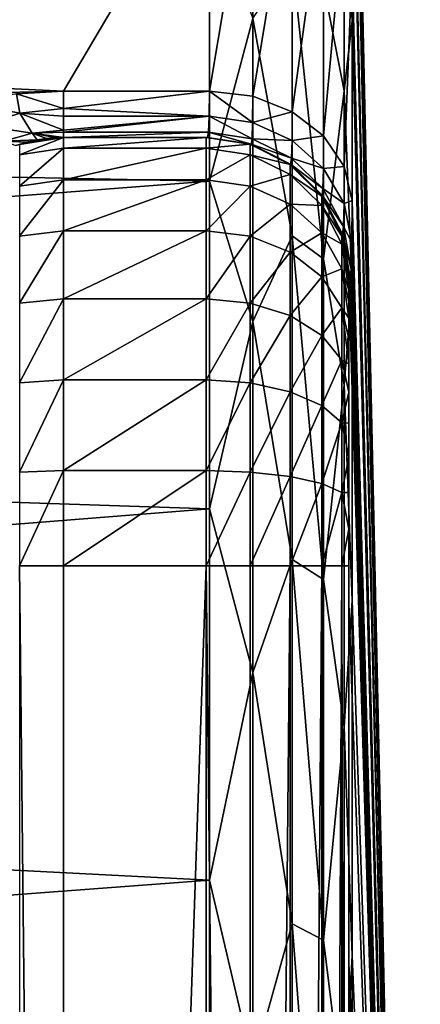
# Model space of a CAD drawing. Header units: millimetres. Extents: x -223 to 138, y -45 to 391.
# Tile 362 of 364: x 135.29 to 138.1, y 11.43 to 18.32. Entities that reach past the tile are written whole.
import ezdxf

# ---------------------------------------------------------------- set-up
doc = ezdxf.new("R2010")
doc.units = ezdxf.units.MM
doc.header["$LTSCALE"] = 65.185185
for name, color, linetype in [('453', 7, 'CONTINUOUS'), ('454', 7, 'CONTINUOUS'), ('461', 7, 'CONTINUOUS'), ('462', 7, 'CONTINUOUS'), ('465', 7, 'CONTINUOUS'), ('466', 7, 'CONTINUOUS'), ('469', 7, 'CONTINUOUS'), ('510', 7, 'CONTINUOUS'), ('512', 7, 'CONTINUOUS'), ('513', 7, 'CONTINUOUS'), ('514', 7, 'CONTINUOUS'), ('518', 7, 'CONTINUOUS'), ('520', 7, 'CONTINUOUS'), ('522', 7, 'CONTINUOUS'), ('523', 7, 'CONTINUOUS'), ('524', 7, 'CONTINUOUS'), ('526', 7, 'CONTINUOUS'), ('527', 7, 'CONTINUOUS'), ('528', 7, 'CONTINUOUS')]:
    doc.layers.add(name, color=color, linetype=linetype)

msp = doc.modelspace()

# ---------------------------------------------------------------- linework, layer by layer
at = {"layer": '453', "color": 7, "linetype": 'CONTINUOUS', "true_color": 0xaaaaaa}
for points in [[(108.1, 19.1385, 12.2996), (135.6, 17.8247, 14.1365), (136.6217, 19.5548, 11.6264), (108.1, 19.1385, 12.2996)], [(135.6, 17.8247, 14.1365), (136.6217, 17.8247, 14.1365), (136.6217, 19.5548, 11.6264), (135.6, 17.8247, 14.1365)], [(108.1, 17.1934, 14.898), (135.6, 17.8247, 14.1365), (108.1, 19.1385, 12.2996), (108.1, 17.1934, 14.898)], [(135.2714, 17.8044, 14.1622), (135.6, 17.8247, 14.1365), (108.1, 17.1934, 14.898), (135.2714, 17.8044, 14.1622)]]:
    msp.add_3dface(points, dxfattribs=at)
at = {"layer": '454', "color": 7, "linetype": 'CONTINUOUS', "true_color": 0xaaaaaa}
for points in [[(137.6215, 21.772, 0), (137.6215, 21.5765, 2.9109), (138.1, 0, 0), (137.6215, 21.772, 0)], [(137.6215, 21.5765, 2.9109), (137.6215, 20.9936, 5.7696), (138.1, 0, 0), (137.6215, 21.5765, 2.9109)], [(137.6215, 20.9936, 5.7696), (137.6215, 20.0337, 8.5246), (138.1, 0, 0), (137.6215, 20.9936, 5.7696)], [(137.6215, 20.0337, 8.5246), (137.6215, 18.7141, 11.1266), (138.1, 0, 0), (137.6215, 20.0337, 8.5246)], [(137.6215, 18.7141, 11.1266), (137.6215, 17.0585, 13.5288), (138.1, 0, 0), (137.6215, 18.7141, 11.1266)], [(137.6215, 17.0585, 13.5288), (137.62, 16.7627, 14.0016), (138.1, 0, 0), (137.6215, 17.0585, 13.5288)], [(137.62, 16.7627, 14.0016), (137.6155, 16.5787, 14.529), (138.1, 0, 0), (137.62, 16.7627, 14.0016)], [(137.6154, 16.5773, 14.5353), (137.6084, 16.5162, 15.0834), (138.1, 0, 0), (137.6154, 16.5773, 14.5353)], [(137.6155, 16.5787, 14.529), (137.6154, 16.5773, 14.5353), (138.1, 0, 0), (137.6155, 16.5787, 14.529)], [(137.6042, 16.5161, 15.3696), (137.5999, 16.5159, 15.6541), (138.1, 0, 0), (137.6042, 16.5161, 15.3696)], [(138.1, 0, 0), (137.5999, 16.5159, 15.6541), (137.6, 16.5082, 15.656), (138.1, 0, 0)], [(137.6, 16.5, 15.6625), (138.1, 0, 0), (137.6, 16.5082, 15.656), (137.6, 16.5, 15.6625)], [(137.6, 14.2375, 17.7442), (138.1, 0, 0), (137.6, 16.5, 15.6625), (137.6, 14.2375, 17.7442)], [(137.6084, 16.5162, 15.0834), (137.6042, 16.5161, 15.3696), (138.1, 0, 0), (137.6084, 16.5162, 15.0834)], [(137.6, 11.715, 19.5018), (138.1, 0, 0), (137.6, 14.2375, 17.7442), (137.6, 11.715, 19.5018)], [(137.6, 8.9787, 20.9032), (138.1, 0, 0), (137.6, 11.715, 19.5018), (137.6, 8.9787, 20.9032)]]:
    msp.add_3dface(points, dxfattribs=at)
at = {"layer": '461', "color": 7, "linetype": 'CONTINUOUS', "true_color": 0xaaaaaa}
for points in [[(114.8023, 17.6345, -14.3732), (113.6455, 19.3942, -11.8923), (136.6217, 19.1385, -12.2996), (114.8023, 17.6345, -14.3732)], [(136.6217, 17.1933, -14.8981), (114.8023, 17.6345, -14.3732), (136.6217, 19.1385, -12.2996), (136.6217, 17.1933, -14.8981)], [(115.8247, 15.5931, -16.5656), (114.8023, 17.6345, -14.3732), (136.6217, 17.1933, -14.8981), (115.8247, 15.5931, -16.5656)], [(136.6217, 14.8981, -17.1933), (115.8247, 15.5931, -16.5656), (136.6217, 17.1933, -14.8981), (136.6217, 14.8981, -17.1933)], [(116.7003, 13.3193, -18.4434), (115.8247, 15.5931, -16.5656), (136.6217, 14.8981, -17.1933), (116.7003, 13.3193, -18.4434)], [(136.6217, 12.2996, -19.1385), (116.7003, 13.3193, -18.4434), (136.6217, 14.8981, -17.1933), (136.6217, 12.2996, -19.1385)], [(117.4215, 10.8608, -19.9901), (116.7003, 13.3193, -18.4434), (136.6217, 12.2996, -19.1385), (117.4215, 10.8608, -19.9901)], [(136.6217, 9.4507, -20.6941), (117.4215, 10.8608, -19.9901), (136.6217, 12.2996, -19.1385), (136.6217, 9.4507, -20.6941)]]:
    msp.add_3dface(points, dxfattribs=at)
at = {"layer": '462', "color": 7, "linetype": 'CONTINUOUS', "true_color": 0xaaaaaa}
for points in [[(137.6215, 21.772, 0), (138.1, 0, 0), (137.6215, 21.5504, -3.0985), (137.6215, 21.772, 0)], [(137.6215, 21.5504, -3.0985), (138.1, 0, 0), (137.6215, 20.8901, -6.1339), (137.6215, 21.5504, -3.0985)], [(137.6215, 20.8901, -6.1339), (138.1, 0, 0), (137.6215, 19.8045, -9.0444), (137.6215, 20.8901, -6.1339)], [(137.6215, 19.8045, -9.0444), (138.1, 0, 0), (137.6215, 18.3157, -11.7708), (137.6215, 19.8045, -9.0444)], [(137.6215, 18.3157, -11.7708), (138.1, 0, 0), (137.6215, 16.4542, -14.2576), (137.6215, 18.3157, -11.7708)], [(137.6215, 16.4542, -14.2576), (138.1, 0, 0), (137.6215, 14.2576, -16.4542), (137.6215, 16.4542, -14.2576)], [(137.6215, 14.2576, -16.4542), (138.1, 0, 0), (137.6215, 11.7708, -18.3157), (137.6215, 14.2576, -16.4542)], [(137.6215, 11.7708, -18.3157), (138.1, 0, 0), (137.6215, 9.0444, -19.8045), (137.6215, 11.7708, -18.3157)]]:
    msp.add_3dface(points, dxfattribs=at)
at = {"layer": '465', "color": 7, "linetype": 'CONTINUOUS', "true_color": 0xaaaaaa}
for points in [[(135.6, 14.5, 80), (135.6, -14.5, 80), (136.6, 14.5, 80), (135.6, 14.5, 80)], [(136.6, 14.5, 80), (135.6, -14.5, 80), (136.6, -14.5, 80), (136.6, 14.5, 80)]]:
    msp.add_3dface(points, dxfattribs=at)
at = {"layer": '466', "color": 7, "linetype": 'CONTINUOUS', "true_color": 0xaaaaaa}
for points in [[(135.6, 17.5, 77), (136.6, 17.5, 77), (136.6, 17.5, 15.6465), (135.6, 17.5, 77)], [(135.6, 17.5, 77), (136.6, 17.5, 15.6465), (135.6, 17.5, 15.0686), (135.6, 17.5, 77)], [(136.6087, 17.5, 15.0686), (135.6, 17.5, 15.0686), (136.6044, 17.5, 15.3571), (136.6087, 17.5, 15.0686)], [(136.6044, 17.5, 15.3571), (135.6, 17.5, 15.0686), (136.6, 17.5, 15.6465), (136.6044, 17.5, 15.3571)]]:
    msp.add_3dface(points, dxfattribs=at)
at = {"layer": '469', "color": 7, "linetype": 'CONTINUOUS', "true_color": 0xaaaaaa}
for points in [[(137.6, -16.5, 15.6625), (137.6, -14.2375, 17.7442), (137.6, 16.5, 77), (137.6, -16.5, 15.6625)], [(137.6, -16.5, 15.6625), (137.6, 16.5, 77), (137.6, -16.5, 77), (137.6, -16.5, 15.6625)], [(137.6, -14.2375, 17.7442), (137.6, -11.715, 19.5018), (137.6, 16.5, 77), (137.6, -14.2375, 17.7442)], [(137.6, -11.715, 19.5018), (137.6, -8.9787, 20.9032), (137.6, 16.5, 77), (137.6, -11.715, 19.5018)], [(137.6, -8.9787, 20.9032), (137.6, -6.0784, 21.9229), (137.6, 16.5, 77), (137.6, -8.9787, 20.9032)], [(137.6, -6.0784, 21.9229), (137.6, -3.0672, 22.5423), (137.6, 16.5, 77), (137.6, -6.0784, 21.9229)], [(137.6, -3.0672, 22.5423), (137.6, 0, 22.75), (137.6, 16.5, 77), (137.6, -3.0672, 22.5423)], [(137.6, 0, 22.75), (137.6, 3.0672, 22.5423), (137.6, 16.5, 77), (137.6, 0, 22.75)], [(137.6, 3.0672, 22.5423), (137.6, 6.0784, 21.9229), (137.6, 16.5, 77), (137.6, 3.0672, 22.5423)], [(137.6, 6.0784, 21.9229), (137.6, 8.9787, 20.9032), (137.6, 16.5, 77), (137.6, 6.0784, 21.9229)], [(137.6, 8.9787, 20.9032), (137.6, 11.715, 19.5018), (137.6, 16.5, 77), (137.6, 8.9787, 20.9032)], [(137.6, 11.715, 19.5018), (137.6, 14.2375, 17.7442), (137.6, 16.5, 77), (137.6, 11.715, 19.5018)], [(137.6, 14.2375, 17.7442), (137.6, 16.5, 15.6625), (137.6, 16.5, 77), (137.6, 14.2375, 17.7442)], [(137.6, -16.5, 77), (137.6, 16.5, 77), (137.6, 16.4834, 77.2573), (137.6, -16.5, 77)], [(137.6, -16.4834, 77.2573), (137.6, -16.5, 77), (137.6, 16.4834, 77.2573), (137.6, -16.4834, 77.2573)], [(137.6, 16.433, 77.5133), (137.6, -16.4834, 77.2573), (137.6, 16.4834, 77.2573), (137.6, 16.433, 77.5133)], [(137.6, -16.433, 77.5133), (137.6, -16.4834, 77.2573), (137.6, 16.433, 77.5133), (137.6, -16.433, 77.5133)], [(137.6, 16.3491, 77.7622), (137.6, -16.433, 77.5133), (137.6, 16.433, 77.5133), (137.6, 16.3491, 77.7622)], [(137.6, -16.3491, 77.7622), (137.6, -16.433, 77.5133), (137.6, 16.3491, 77.7622), (137.6, -16.3491, 77.7622)], [(137.6, 16.233, 77.9984), (137.6, -16.3491, 77.7622), (137.6, 16.3491, 77.7622), (137.6, 16.233, 77.9984)], [(137.6, -16.233, 77.9984), (137.6, -16.3491, 77.7622), (137.6, 16.233, 77.9984), (137.6, -16.233, 77.9984)], [(137.6, 16.0872, 78.2169), (137.6, -16.233, 77.9984), (137.6, 16.233, 77.9984), (137.6, 16.0872, 78.2169)], [(137.6, -16.0872, 78.2169), (137.6, -16.233, 77.9984), (137.6, 16.0872, 78.2169), (137.6, -16.0872, 78.2169)], [(137.6, 15.9142, 78.4142), (137.6, -16.0872, 78.2169), (137.6, 16.0872, 78.2169), (137.6, 15.9142, 78.4142)], [(137.6, -15.9142, 78.4142), (137.6, -16.0872, 78.2169), (137.6, 15.9142, 78.4142), (137.6, -15.9142, 78.4142)], [(137.6, 15.7169, 78.5872), (137.6, -15.9142, 78.4142), (137.6, 15.9142, 78.4142), (137.6, 15.7169, 78.5872)], [(137.6, -15.7169, 78.5872), (137.6, -15.9142, 78.4142), (137.6, 15.7169, 78.5872), (137.6, -15.7169, 78.5872)], [(137.6, 15.4984, 78.733), (137.6, -15.7169, 78.5872), (137.6, 15.7169, 78.5872), (137.6, 15.4984, 78.733)], [(137.6, -15.4984, 78.733), (137.6, -15.7169, 78.5872), (137.6, 15.4984, 78.733), (137.6, -15.4984, 78.733)], [(137.6, 15.2622, 78.8491), (137.6, -15.4984, 78.733), (137.6, 15.4984, 78.733), (137.6, 15.2622, 78.8491)], [(137.6, -15.2622, 78.8491), (137.6, -15.4984, 78.733), (137.6, 15.2622, 78.8491), (137.6, -15.2622, 78.8491)], [(137.6, 15.0133, 78.933), (137.6, -15.2622, 78.8491), (137.6, 15.2622, 78.8491), (137.6, 15.0133, 78.933)], [(137.6, -15.0133, 78.933), (137.6, -15.2622, 78.8491), (137.6, 15.0133, 78.933), (137.6, -15.0133, 78.933)], [(137.6, 14.7573, 78.9834), (137.6, -15.0133, 78.933), (137.6, 15.0133, 78.933), (137.6, 14.7573, 78.9834)], [(137.6, -14.7573, 78.9834), (137.6, -15.0133, 78.933), (137.6, 14.7573, 78.9834), (137.6, -14.7573, 78.9834)], [(137.6, 14.5, 79), (137.6, -14.7573, 78.9834), (137.6, 14.7573, 78.9834), (137.6, 14.5, 79)], [(137.6, -14.5, 79), (137.6, -14.7573, 78.9834), (137.6, 14.5, 79), (137.6, -14.5, 79)]]:
    msp.add_3dface(points, dxfattribs=at)
at = {"layer": '510', "color": 7, "linetype": 'CONTINUOUS', "true_color": 0xaaaaaa}
for points in [[(136.6, 17.5, 77), (135.6, 17.5, 77), (135.6, 17.4248, 77.6676), (136.6, 17.5, 77)], [(136.6, 17.4248, 77.6676), (136.6, 17.5, 77), (135.6, 17.4248, 77.6676), (136.6, 17.4248, 77.6676)], [(136.6, 17.2029, 78.3017), (136.6, 17.4248, 77.6676), (135.6, 17.2029, 78.3017), (136.6, 17.2029, 78.3017)], [(135.6, 17.2029, 78.3017), (136.6, 17.4248, 77.6676), (135.6, 17.4248, 77.6676), (135.6, 17.2029, 78.3017)], [(136.6, 16.8455, 78.8705), (136.6, 17.2029, 78.3017), (135.6, 16.8455, 78.8705), (136.6, 16.8455, 78.8705)], [(135.6, 16.8455, 78.8705), (136.6, 17.2029, 78.3017), (135.6, 17.2029, 78.3017), (135.6, 16.8455, 78.8705)], [(136.6, 16.3705, 79.3455), (136.6, 16.8455, 78.8705), (135.6, 16.3705, 79.3455), (136.6, 16.3705, 79.3455)], [(135.6, 16.3705, 79.3455), (136.6, 16.8455, 78.8705), (135.6, 16.8455, 78.8705), (135.6, 16.3705, 79.3455)], [(136.6, 15.8017, 79.7029), (136.6, 16.3705, 79.3455), (135.6, 15.8017, 79.7029), (136.6, 15.8017, 79.7029)], [(135.6, 15.8017, 79.7029), (136.6, 16.3705, 79.3455), (135.6, 16.3705, 79.3455), (135.6, 15.8017, 79.7029)], [(136.6, 15.1676, 79.9248), (136.6, 15.8017, 79.7029), (135.6, 15.1676, 79.9248), (136.6, 15.1676, 79.9248)], [(135.6, 15.1676, 79.9248), (136.6, 15.8017, 79.7029), (135.6, 15.8017, 79.7029), (135.6, 15.1676, 79.9248)], [(135.6, 14.5, 80), (136.6, 14.5, 80), (136.6, 15.1676, 79.9248), (135.6, 14.5, 80)], [(135.6, 14.5, 80), (136.6, 15.1676, 79.9248), (135.6, 15.1676, 79.9248), (135.6, 14.5, 80)]]:
    msp.add_3dface(points, dxfattribs=at)
at = {"layer": '512', "color": 7, "linetype": 'CONTINUOUS', "true_color": 0xaaaaaa}
for points in [[(135.3435, 17.4665, 15.1736), (135.2669, 17.4429, 15.2469), (135.291, 17.4511, 77), (135.3435, 17.4665, 15.1736)], [(135.6, 17.5, 77), (135.3435, 17.4665, 15.1736), (135.291, 17.4511, 77), (135.6, 17.5, 77)], [(135.3435, 17.4665, 15.1736), (135.6, 17.5, 77), (135.4147, 17.4827, 15.123), (135.3435, 17.4665, 15.1736)], [(135.4147, 17.4827, 15.123), (135.6, 17.5, 77), (135.4799, 17.4928, 15.0915), (135.4147, 17.4827, 15.123)], [(135.4799, 17.4928, 15.0915), (135.6, 17.5, 77), (135.5406, 17.4982, 15.0742), (135.4799, 17.4928, 15.0915)], [(135.6, 17.5, 77), (135.6, 17.5, 15.0686), (135.5406, 17.4982, 15.0742), (135.6, 17.5, 77)]]:
    msp.add_3dface(points, dxfattribs=at)
at = {"layer": '513', "color": 7, "linetype": 'CONTINUOUS', "true_color": 0xaaaaaa}
for points in [[(135.6, 17.4248, 77.6676), (135.6, 17.5, 77), (135.291, 17.3771, 77.6567), (135.6, 17.4248, 77.6676)], [(135.6, 17.5, 77), (135.291, 17.4511, 77), (135.291, 17.3771, 77.6567), (135.6, 17.5, 77)], [(135.6, 17.2029, 78.3017), (135.6, 17.4248, 77.6676), (135.291, 17.1588, 78.2804), (135.6, 17.2029, 78.3017)], [(135.6, 17.4248, 77.6676), (135.291, 17.3771, 77.6567), (135.291, 17.1588, 78.2804), (135.6, 17.4248, 77.6676)], [(135.6, 16.8455, 78.8705), (135.6, 17.2029, 78.3017), (135.291, 16.8072, 78.84), (135.6, 16.8455, 78.8705)], [(135.6, 17.2029, 78.3017), (135.291, 17.1588, 78.2804), (135.291, 16.8072, 78.84), (135.6, 17.2029, 78.3017)], [(135.6, 16.3705, 79.3455), (135.6, 16.8455, 78.8705), (135.291, 16.34, 79.3072), (135.6, 16.3705, 79.3455)], [(135.6, 16.8455, 78.8705), (135.291, 16.8072, 78.84), (135.291, 16.34, 79.3072), (135.6, 16.8455, 78.8705)], [(135.6, 15.8017, 79.7029), (135.6, 16.3705, 79.3455), (135.291, 15.7804, 79.6588), (135.6, 15.8017, 79.7029)], [(135.6, 16.3705, 79.3455), (135.291, 16.34, 79.3072), (135.291, 15.7804, 79.6588), (135.6, 16.3705, 79.3455)], [(135.6, 15.1676, 79.9248), (135.6, 15.8017, 79.7029), (135.291, 15.1567, 79.8771), (135.6, 15.1676, 79.9248)], [(135.6, 15.8017, 79.7029), (135.291, 15.7804, 79.6588), (135.291, 15.1567, 79.8771), (135.6, 15.8017, 79.7029)], [(135.6, 14.5, 80), (135.6, 15.1676, 79.9248), (135.291, 14.5, 79.9511), (135.6, 14.5, 80)], [(135.6, 15.1676, 79.9248), (135.291, 15.1567, 79.8771), (135.291, 14.5, 79.9511), (135.6, 15.1676, 79.9248)]]:
    msp.add_3dface(points, dxfattribs=at)
at = {"layer": '514', "color": 7, "linetype": 'CONTINUOUS', "true_color": 0xaaaaaa}
for points in [[(135.6, -14.5, 80), (135.6, 14.5, 80), (135.291, 14.5, 79.9511), (135.6, -14.5, 80)], [(135.6, -14.5, 80), (135.291, 14.5, 79.9511), (135.2919, -14.5, 79.9513), (135.6, -14.5, 80)]]:
    msp.add_3dface(points, dxfattribs=at)
at = {"layer": '518', "color": 7, "linetype": 'CONTINUOUS', "true_color": 0xaaaaaa}
for points in [[(136.6217, 17.8247, 14.1365), (135.6, 17.8247, 14.1365), (135.6, 17.7012, 14.3182), (136.6217, 17.8247, 14.1365)], [(136.6217, 17.8247, 14.1365), (135.6, 17.7012, 14.3182), (136.6202, 17.6475, 14.4199), (136.6217, 17.8247, 14.1365)], [(135.6, 17.7012, 14.3182), (135.6, 17.6474, 14.4202), (136.6202, 17.6475, 14.4199), (135.6, 17.7012, 14.3182)], [(135.6, 17.5511, 14.6804), (135.6, 17.5373, 14.7361), (136.6202, 17.6475, 14.4199), (135.6, 17.5511, 14.6804)], [(136.6202, 17.6475, 14.4199), (135.6, 17.5373, 14.7361), (136.6158, 17.5373, 14.7362), (136.6202, 17.6475, 14.4199)], [(135.6, 17.6474, 14.4202), (135.6, 17.5511, 14.6804), (136.6202, 17.6475, 14.4199), (135.6, 17.6474, 14.4202)], [(135.6, 17.5, 15.0686), (136.6087, 17.5, 15.0686), (136.6158, 17.5373, 14.7362), (135.6, 17.5, 15.0686)], [(135.6, 17.5373, 14.7361), (135.6, 17.5, 15.0686), (136.6158, 17.5373, 14.7362), (135.6, 17.5373, 14.7361)]]:
    msp.add_3dface(points, dxfattribs=at)
at = {"layer": '520', "color": 7, "linetype": 'CONTINUOUS', "true_color": 0xaaaaaa}
for points in [[(135.2714, 17.8044, 14.1622), (134.9308, 17.7391, 14.2438), (135.2938, 17.6692, 14.3633), (135.2714, 17.8044, 14.1622)], [(135.6, 17.8247, 14.1365), (135.2714, 17.8044, 14.1622), (135.6, 17.7012, 14.3182), (135.6, 17.8247, 14.1365)], [(135.6, 17.7012, 14.3182), (135.2714, 17.8044, 14.1622), (135.2938, 17.6692, 14.3633), (135.6, 17.7012, 14.3182)], [(134.9308, 17.7391, 14.2438), (135.0254, 17.5834, 14.4861), (135.2938, 17.6692, 14.3633), (134.9308, 17.7391, 14.2438)], [(135.0254, 17.5834, 14.4861), (135.3795, 17.5301, 14.7197), (135.2938, 17.6692, 14.3633), (135.0254, 17.5834, 14.4861)], [(135.6, 17.6474, 14.4202), (135.6, 17.7012, 14.3182), (135.2938, 17.6692, 14.3633), (135.6, 17.6474, 14.4202)], [(135.6, 17.5511, 14.6804), (135.6, 17.6474, 14.4202), (135.2938, 17.6692, 14.3633), (135.6, 17.5511, 14.6804)], [(135.3795, 17.5301, 14.7197), (135.6, 17.5511, 14.6804), (135.2938, 17.6692, 14.3633), (135.3795, 17.5301, 14.7197)], [(135.1821, 17.4729, 14.828), (135.3795, 17.5301, 14.7197), (135.0254, 17.5834, 14.4861), (135.1821, 17.4729, 14.828)], [(135.1821, 17.4729, 14.828), (135.4147, 17.4827, 15.123), (135.3795, 17.5301, 14.7197), (135.1821, 17.4729, 14.828)], [(135.6, 17.5373, 14.7361), (135.6, 17.5511, 14.6804), (135.3795, 17.5301, 14.7197), (135.6, 17.5373, 14.7361)], [(135.6, 17.5, 15.0686), (135.6, 17.5373, 14.7361), (135.3795, 17.5301, 14.7197), (135.6, 17.5, 15.0686)], [(135.5406, 17.4982, 15.0742), (135.6, 17.5, 15.0686), (135.3795, 17.5301, 14.7197), (135.5406, 17.4982, 15.0742)], [(135.4147, 17.4827, 15.123), (135.4799, 17.4928, 15.0915), (135.3795, 17.5301, 14.7197), (135.4147, 17.4827, 15.123)], [(135.4799, 17.4928, 15.0915), (135.5406, 17.4982, 15.0742), (135.3795, 17.5301, 14.7197), (135.4799, 17.4928, 15.0915)], [(135.3435, 17.4665, 15.1736), (135.4147, 17.4827, 15.123), (135.1821, 17.4729, 14.828), (135.3435, 17.4665, 15.1736)], [(135.2669, 17.4429, 15.2469), (135.3435, 17.4665, 15.1736), (135.1821, 17.4729, 14.828), (135.2669, 17.4429, 15.2469)]]:
    msp.add_3dface(points, dxfattribs=at)
at = {"layer": '522', "color": 7, "linetype": 'CONTINUOUS', "true_color": 0xaaaaaa}
for points in [[(137.6215, 19.8045, -9.0444), (137.6215, 18.3157, -11.7708), (137.5672, 19.5165, -10.3171), (137.6215, 19.8045, -9.0444)], [(136.6217, 19.5548, 11.6264), (136.6217, 17.8247, 14.1365), (136.9257, 19.6348, 11.3967), (136.6217, 19.5548, 11.6264)], [(136.9257, 19.6348, 11.3967), (136.6217, 17.8247, 14.1365), (136.9257, 17.7877, 14.1071), (136.9257, 19.6348, 11.3967)], [(136.9257, 19.6348, 11.3967), (136.9257, 17.7877, 14.1071), (137.2019, 19.4639, 11.4154), (136.9257, 19.6348, 11.3967)], [(137.5672, 17.8261, -13.0217), (137.4227, 18.5676, -12.4381), (137.5672, 19.5165, -10.3171), (137.5672, 17.8261, -13.0217)], [(137.6215, 18.3157, -11.7708), (137.5672, 17.8261, -13.0217), (137.5672, 19.5165, -10.3171), (137.6215, 18.3157, -11.7708)], [(137.2019, 19.4639, 11.4154), (136.9257, 17.7877, 14.1071), (137.2019, 17.6794, 14.0213), (137.2019, 19.4639, 11.4154)], [(137.2019, 19.4639, 11.4154), (137.2019, 17.6794, 14.0213), (137.4227, 19.2777, 11.3062), (137.2019, 19.4639, 11.4154)], [(137.4227, 19.2777, 11.3062), (137.2019, 17.6794, 14.0213), (137.4227, 17.5103, 13.8871), (137.4227, 19.2777, 11.3062)], [(137.4227, 19.2777, 11.3062), (137.4227, 17.5103, 13.8871), (137.5672, 19.0926, 11.082), (137.4227, 19.2777, 11.3062)], [(136.6217, 17.1933, -14.8981), (136.6217, 19.1385, -12.2996), (136.9257, 18.3324, -13.3916), (136.6217, 17.1933, -14.8981)], [(137.5672, 19.0926, 11.082), (137.4227, 17.5103, 13.8871), (137.5672, 17.2964, 13.7175), (137.5672, 19.0926, 11.082)], [(137.6215, 18.7141, 11.1266), (137.5672, 19.0926, 11.082), (137.5672, 17.2964, 13.7175), (137.6215, 18.7141, 11.1266)], [(137.2019, 16.8099, -15.0527), (136.9257, 18.3324, -13.3916), (137.2019, 18.7469, -12.5582), (137.2019, 16.8099, -15.0527)], [(137.2019, 16.8099, -15.0527), (137.2019, 18.7469, -12.5582), (137.4227, 16.6491, -14.9087), (137.2019, 16.8099, -15.0527)], [(137.4227, 16.6491, -14.9087), (137.2019, 18.7469, -12.5582), (137.4227, 18.5676, -12.4381), (137.4227, 16.6491, -14.9087)], [(137.6215, 17.0585, 13.5288), (137.6215, 18.7141, 11.1266), (137.5672, 17.2964, 13.7175), (137.6215, 17.0585, 13.5288)], [(137.4227, 16.6491, -14.9087), (137.4227, 18.5676, -12.4381), (137.5672, 17.8261, -13.0217), (137.4227, 16.6491, -14.9087)], [(136.9257, 16.2114, -15.8935), (136.6217, 17.1933, -14.8981), (136.9257, 18.3324, -13.3916), (136.9257, 16.2114, -15.8935)], [(136.9257, 16.2114, -15.8935), (136.9257, 18.3324, -13.3916), (137.2019, 16.8099, -15.0527), (136.9257, 16.2114, -15.8935)], [(137.6215, 18.3157, -11.7708), (137.6215, 16.4542, -14.2576), (137.5672, 17.8261, -13.0217), (137.6215, 18.3157, -11.7708)], [(137.5672, 15.7637, -15.4545), (137.4227, 16.6491, -14.9087), (137.5672, 17.8261, -13.0217), (137.5672, 15.7637, -15.4545)], [(137.6215, 16.4542, -14.2576), (137.5672, 15.7637, -15.4545), (137.5672, 17.8261, -13.0217), (137.6215, 16.4542, -14.2576)], [(136.6217, 14.8981, -17.1933), (136.6217, 17.1933, -14.8981), (136.9257, 16.2114, -15.8935), (136.6217, 14.8981, -17.1933)], [(137.2019, 14.5435, -17.2524), (136.9257, 16.2114, -15.8935), (137.2019, 16.8099, -15.0527), (137.2019, 14.5435, -17.2524)], [(137.2019, 14.5435, -17.2524), (137.2019, 16.8099, -15.0527), (137.4227, 14.4044, -17.0873), (137.2019, 14.5435, -17.2524)], [(137.4227, 14.4044, -17.0873), (137.2019, 16.8099, -15.0527), (137.4227, 16.6491, -14.9087), (137.4227, 14.4044, -17.0873)], [(137.4227, 14.4044, -17.0873), (137.4227, 16.6491, -14.9087), (137.5672, 15.7637, -15.4545), (137.4227, 14.4044, -17.0873)], [(137.6215, 16.4542, -14.2576), (137.6215, 14.2576, -16.4542), (137.5672, 15.7637, -15.4545), (137.6215, 16.4542, -14.2576)], [(136.9257, 13.752, -18.0636), (136.6217, 14.8981, -17.1933), (136.9257, 16.2114, -15.8935), (136.9257, 13.752, -18.0636)], [(136.9257, 13.752, -18.0636), (136.9257, 16.2114, -15.8935), (137.2019, 14.5435, -17.2524), (136.9257, 13.752, -18.0636)], [(137.5672, 13.3722, -17.5647), (137.4227, 14.4044, -17.0873), (137.5672, 15.7637, -15.4545), (137.5672, 13.3722, -17.5647)], [(137.6215, 14.2576, -16.4542), (137.5672, 13.3722, -17.5647), (137.5672, 15.7637, -15.4545), (137.6215, 14.2576, -16.4542)], [(136.6217, 12.2996, -19.1385), (136.6217, 14.8981, -17.1933), (136.9257, 13.752, -18.0636), (136.6217, 12.2996, -19.1385)], [(137.2019, 11.9922, -19.114), (136.9257, 13.752, -18.0636), (137.2019, 14.5435, -17.2524), (137.2019, 11.9922, -19.114)], [(137.2019, 11.9922, -19.114), (137.2019, 14.5435, -17.2524), (137.4227, 11.8775, -18.9311), (137.2019, 11.9922, -19.114)], [(137.4227, 11.8775, -18.9311), (137.2019, 14.5435, -17.2524), (137.4227, 14.4044, -17.0873), (137.4227, 11.8775, -18.9311)], [(137.4227, 11.8775, -18.9311), (137.4227, 14.4044, -17.0873), (137.5672, 13.3722, -17.5647), (137.4227, 11.8775, -18.9311)], [(137.6215, 14.2576, -16.4542), (137.6215, 11.7708, -18.3157), (137.5672, 13.3722, -17.5647), (137.6215, 14.2576, -16.4542)], [(136.9257, 11.0056, -19.8567), (136.6217, 12.2996, -19.1385), (136.9257, 13.752, -18.0636), (136.9257, 11.0056, -19.8567)], [(136.9257, 11.0056, -19.8567), (136.9257, 13.752, -18.0636), (137.2019, 11.9922, -19.114), (136.9257, 11.0056, -19.8567)], [(137.5672, 10.7017, -19.3083), (137.4227, 11.8775, -18.9311), (137.5672, 13.3722, -17.5647), (137.5672, 10.7017, -19.3083)], [(137.6215, 11.7708, -18.3157), (137.5672, 10.7017, -19.3083), (137.5672, 13.3722, -17.5647), (137.6215, 11.7708, -18.3157)], [(136.6217, 9.4507, -20.6941), (136.6217, 12.2996, -19.1385), (136.9257, 11.0056, -19.8567), (136.6217, 9.4507, -20.6941)], [(137.2019, 9.206, -20.6012), (136.9257, 11.0056, -19.8567), (137.2019, 11.9922, -19.114), (137.2019, 9.206, -20.6012)], [(137.2019, 9.206, -20.6012), (137.2019, 11.9922, -19.114), (137.4227, 9.1179, -20.4041), (137.2019, 9.206, -20.6012)], [(137.4227, 9.1179, -20.4041), (137.2019, 11.9922, -19.114), (137.4227, 11.8775, -18.9311), (137.4227, 9.1179, -20.4041)], [(137.4227, 9.1179, -20.4041), (137.4227, 11.8775, -18.9311), (137.5672, 10.7017, -19.3083), (137.4227, 9.1179, -20.4041)], [(137.6215, 11.7708, -18.3157), (137.6215, 9.0444, -19.8045), (137.5672, 10.7017, -19.3083), (137.6215, 11.7708, -18.3157)]]:
    msp.add_3dface(points, dxfattribs=at)
at = {"layer": '523', "color": 7, "linetype": 'CONTINUOUS', "true_color": 0xaaaaaa}
for points in [[(136.6217, 17.8247, 14.1365), (136.6202, 17.6475, 14.4199), (136.9252, 17.6039, 14.4008), (136.6217, 17.8247, 14.1365)], [(136.9257, 17.7877, 14.1071), (136.6217, 17.8247, 14.1365), (136.9252, 17.6039, 14.4008), (136.9257, 17.7877, 14.1071)], [(137.2019, 17.6794, 14.0213), (136.9257, 17.7877, 14.1071), (136.9252, 17.6039, 14.4008), (137.2019, 17.6794, 14.0213)], [(137.2019, 17.6794, 14.0213), (136.9252, 17.6039, 14.4008), (137.2011, 17.4784, 14.3423), (137.2019, 17.6794, 14.0213)], [(137.4227, 17.5103, 13.8871), (137.2019, 17.6794, 14.0213), (137.2011, 17.4784, 14.3423), (137.4227, 17.5103, 13.8871)], [(136.6202, 17.6475, 14.4199), (136.6158, 17.5373, 14.7362), (136.9211, 17.49, 14.7287), (136.6202, 17.6475, 14.4199)], [(136.6202, 17.6475, 14.4199), (136.9211, 17.49, 14.7287), (136.9252, 17.6039, 14.4008), (136.6202, 17.6475, 14.4199)], [(136.9252, 17.6039, 14.4008), (136.9211, 17.49, 14.7287), (137.2011, 17.4784, 14.3423), (136.9252, 17.6039, 14.4008)], [(136.6158, 17.5373, 14.7362), (136.6087, 17.5, 15.0686), (136.9145, 17.4521, 15.0731), (136.6158, 17.5373, 14.7362)], [(136.9211, 17.49, 14.7287), (136.6158, 17.5373, 14.7362), (136.9145, 17.4521, 15.0731), (136.9211, 17.49, 14.7287)], [(137.1972, 17.3541, 14.7008), (136.9211, 17.49, 14.7287), (136.9145, 17.4521, 15.0731), (137.1972, 17.3541, 14.7008)], [(137.1911, 17.3128, 15.0772), (137.1972, 17.3541, 14.7008), (136.9145, 17.4521, 15.0731), (137.1911, 17.3128, 15.0772)], [(136.9211, 17.49, 14.7287), (137.1972, 17.3541, 14.7008), (137.2011, 17.4784, 14.3423), (136.9211, 17.49, 14.7287)], [(137.2011, 17.4784, 14.3423), (137.1972, 17.3541, 14.7008), (137.4216, 17.2832, 14.25), (137.2011, 17.4784, 14.3423)], [(137.4227, 17.5103, 13.8871), (137.2011, 17.4784, 14.3423), (137.4216, 17.2832, 14.25), (137.4227, 17.5103, 13.8871)], [(137.5672, 17.2964, 13.7175), (137.4227, 17.5103, 13.8871), (137.4216, 17.2832, 14.25), (137.5672, 17.2964, 13.7175)], [(137.4179, 17.1426, 14.655), (137.1972, 17.3541, 14.7008), (137.1911, 17.3128, 15.0772), (137.4179, 17.1426, 14.655)], [(137.4118, 17.0956, 15.0805), (137.4179, 17.1426, 14.655), (137.1911, 17.3128, 15.0772), (137.4118, 17.0956, 15.0805)], [(137.1972, 17.3541, 14.7008), (137.4179, 17.1426, 14.655), (137.4216, 17.2832, 14.25), (137.1972, 17.3541, 14.7008)], [(137.4216, 17.2832, 14.25), (137.4179, 17.1426, 14.655), (137.5659, 17.0368, 14.1327), (137.4216, 17.2832, 14.25)], [(137.5672, 17.2964, 13.7175), (137.4216, 17.2832, 14.25), (137.5659, 17.0368, 14.1327), (137.5672, 17.2964, 13.7175)], [(137.6215, 17.0585, 13.5288), (137.5672, 17.2964, 13.7175), (137.5659, 17.0368, 14.1327), (137.6215, 17.0585, 13.5288)], [(137.5619, 16.8756, 14.5959), (137.4179, 17.1426, 14.655), (137.4118, 17.0956, 15.0805), (137.5619, 16.8756, 14.5959)], [(137.4179, 17.1426, 14.655), (137.5619, 16.8756, 14.5959), (137.5659, 17.0368, 14.1327), (137.4179, 17.1426, 14.655)], [(137.5555, 16.8213, 15.0826), (137.5619, 16.8756, 14.5959), (137.4118, 17.0956, 15.0805), (137.5555, 16.8213, 15.0826)], [(137.5619, 16.8756, 14.5959), (137.62, 16.7627, 14.0016), (137.5659, 17.0368, 14.1327), (137.5619, 16.8756, 14.5959)], [(137.62, 16.7627, 14.0016), (137.6215, 17.0585, 13.5288), (137.5659, 17.0368, 14.1327), (137.62, 16.7627, 14.0016)], [(137.6155, 16.5787, 14.529), (137.5619, 16.8756, 14.5959), (137.5555, 16.8213, 15.0826), (137.6155, 16.5787, 14.529)], [(137.6155, 16.5787, 14.529), (137.62, 16.7627, 14.0016), (137.5619, 16.8756, 14.5959), (137.6155, 16.5787, 14.529)], [(137.6084, 16.5162, 15.0834), (137.6154, 16.5773, 14.5353), (137.5555, 16.8213, 15.0826), (137.6084, 16.5162, 15.0834)], [(137.6154, 16.5773, 14.5353), (137.6155, 16.5787, 14.529), (137.5555, 16.8213, 15.0826), (137.6154, 16.5773, 14.5353)]]:
    msp.add_3dface(points, dxfattribs=at)
at = {"layer": '524', "color": 7, "linetype": 'CONTINUOUS', "true_color": 0xaaaaaa}
for points in [[(136.6044, 17.5, 15.3571), (136.6, 17.5, 15.6465), (136.906, 17.452, 15.6496), (136.6044, 17.5, 15.3571)], [(136.6087, 17.5, 15.0686), (136.6044, 17.5, 15.3571), (136.906, 17.452, 15.6496), (136.6087, 17.5, 15.0686)], [(136.9145, 17.4521, 15.0731), (136.6087, 17.5, 15.0686), (136.906, 17.452, 15.6496), (136.9145, 17.4521, 15.0731)], [(137.1911, 17.3128, 15.0772), (136.9145, 17.4521, 15.0731), (136.906, 17.452, 15.6496), (137.1911, 17.3128, 15.0772)], [(137.1826, 17.3127, 15.6523), (137.1911, 17.3128, 15.0772), (136.906, 17.452, 15.6496), (137.1826, 17.3127, 15.6523)], [(137.4118, 17.0956, 15.0805), (137.1911, 17.3128, 15.0772), (137.1826, 17.3127, 15.6523), (137.4118, 17.0956, 15.0805)], [(137.4034, 17.0955, 15.6541), (137.4118, 17.0956, 15.0805), (137.1826, 17.3127, 15.6523), (137.4034, 17.0955, 15.6541)], [(137.5555, 16.8213, 15.0826), (137.4118, 17.0956, 15.0805), (137.4034, 17.0955, 15.6541), (137.5555, 16.8213, 15.0826)], [(137.547, 16.8211, 15.6548), (137.5555, 16.8213, 15.0826), (137.4034, 17.0955, 15.6541), (137.547, 16.8211, 15.6548)], [(137.6084, 16.5162, 15.0834), (137.5555, 16.8213, 15.0826), (137.547, 16.8211, 15.6548), (137.6084, 16.5162, 15.0834)], [(137.6084, 16.5162, 15.0834), (137.547, 16.8211, 15.6548), (137.6042, 16.5161, 15.3696), (137.6084, 16.5162, 15.0834)], [(137.5999, 16.5159, 15.6541), (137.6042, 16.5161, 15.3696), (137.547, 16.8211, 15.6548), (137.5999, 16.5159, 15.6541)]]:
    msp.add_3dface(points, dxfattribs=at)
at = {"layer": '526', "color": 7, "linetype": 'CONTINUOUS', "true_color": 0xaaaaaa}
for points in [[(136.6, 17.5, 15.6465), (136.6, 17.5, 77), (136.9081, 17.4513, 77), (136.6, 17.5, 15.6465)], [(136.906, 17.452, 15.6496), (136.6, 17.5, 15.6465), (136.9081, 17.4513, 77), (136.906, 17.452, 15.6496)], [(137.1826, 17.3127, 15.6523), (136.906, 17.452, 15.6496), (136.9081, 17.4513, 77), (137.1826, 17.3127, 15.6523)], [(137.1873, 17.3094, 77), (137.1826, 17.3127, 15.6523), (136.9081, 17.4513, 77), (137.1873, 17.3094, 77)], [(137.4034, 17.0955, 15.6541), (137.1826, 17.3127, 15.6523), (137.1873, 17.3094, 77), (137.4034, 17.0955, 15.6541)], [(137.4088, 17.088, 77), (137.4034, 17.0955, 15.6541), (137.1873, 17.3094, 77), (137.4088, 17.088, 77)], [(137.547, 16.8211, 15.6548), (137.4034, 17.0955, 15.6541), (137.4088, 17.088, 77), (137.547, 16.8211, 15.6548)], [(137.5511, 16.809, 77), (137.547, 16.8211, 15.6548), (137.4088, 17.088, 77), (137.5511, 16.809, 77)], [(137.5999, 16.5159, 15.6541), (137.547, 16.8211, 15.6548), (137.5511, 16.809, 77), (137.5999, 16.5159, 15.6541)], [(137.6, 16.5, 77), (137.5999, 16.5159, 15.6541), (137.5511, 16.809, 77), (137.6, 16.5, 77)], [(137.6, 16.5082, 15.656), (137.5999, 16.5159, 15.6541), (137.6, 16.5, 77), (137.6, 16.5082, 15.656)], [(137.6, 16.5, 15.6625), (137.6, 16.5082, 15.656), (137.6, 16.5, 77), (137.6, 16.5, 15.6625)]]:
    msp.add_3dface(points, dxfattribs=at)
at = {"layer": '527', "color": 7, "linetype": 'CONTINUOUS', "true_color": 0xaaaaaa}
for points in [[(136.6, 17.5, 77), (136.6, 17.4248, 77.6676), (136.9081, 17.4513, 77), (136.6, 17.5, 77)], [(136.9081, 17.4513, 77), (136.6, 17.4248, 77.6676), (136.9081, 17.3774, 77.6567), (136.9081, 17.4513, 77)], [(137.1873, 17.3094, 77), (136.9081, 17.4513, 77), (136.9081, 17.3774, 77.6567), (137.1873, 17.3094, 77)], [(136.6, 17.4248, 77.6676), (136.6, 17.2029, 78.3017), (136.9081, 17.3774, 77.6567), (136.6, 17.4248, 77.6676)], [(136.9081, 17.3774, 77.6567), (136.6, 17.2029, 78.3017), (136.9081, 17.1591, 78.2805), (136.9081, 17.3774, 77.6567)], [(137.1873, 17.3094, 77), (136.9081, 17.3774, 77.6567), (137.1873, 17.2389, 77.6251), (137.1873, 17.3094, 77)], [(136.9081, 17.3774, 77.6567), (136.9081, 17.1591, 78.2805), (137.1873, 17.2389, 77.6251), (136.9081, 17.3774, 77.6567)], [(137.4088, 17.088, 77), (137.1873, 17.3094, 77), (137.1873, 17.2389, 77.6251), (137.4088, 17.088, 77)], [(137.1873, 17.2389, 77.6251), (136.9081, 17.1591, 78.2805), (137.1873, 17.0312, 78.2189), (137.1873, 17.2389, 77.6251)], [(137.4088, 17.088, 77), (137.1873, 17.2389, 77.6251), (137.4088, 17.0232, 77.5759), (137.4088, 17.088, 77)], [(137.1873, 17.2389, 77.6251), (137.1873, 17.0312, 78.2189), (137.4088, 17.0232, 77.5759), (137.1873, 17.2389, 77.6251)], [(136.6, 17.2029, 78.3017), (136.6, 16.8455, 78.8705), (136.9081, 17.1591, 78.2805), (136.6, 17.2029, 78.3017)], [(136.9081, 17.1591, 78.2805), (136.6, 16.8455, 78.8705), (136.9081, 16.8075, 78.8401), (136.9081, 17.1591, 78.2805)], [(136.9081, 17.1591, 78.2805), (136.9081, 16.8075, 78.8401), (137.1873, 17.0312, 78.2189), (136.9081, 17.1591, 78.2805)], [(137.1873, 17.0312, 78.2189), (136.9081, 16.8075, 78.8401), (137.1873, 16.6965, 78.7516), (137.1873, 17.0312, 78.2189)], [(137.1873, 17.0312, 78.2189), (137.1873, 16.6965, 78.7516), (137.4088, 16.8317, 78.1229), (137.1873, 17.0312, 78.2189)], [(137.4088, 17.0232, 77.5759), (137.1873, 17.0312, 78.2189), (137.4088, 16.8317, 78.1229), (137.4088, 17.0232, 77.5759)], [(137.5511, 16.809, 77), (137.4088, 17.088, 77), (137.4088, 17.0232, 77.5759), (137.5511, 16.809, 77)], [(137.5511, 16.809, 77), (137.4088, 17.0232, 77.5759), (137.5511, 16.7511, 77.5138), (137.5511, 16.809, 77)], [(137.4088, 17.0232, 77.5759), (137.4088, 16.8317, 78.1229), (137.5511, 16.7511, 77.5138), (137.4088, 17.0232, 77.5759)], [(136.6, 16.8455, 78.8705), (136.6, 16.3705, 79.3455), (136.9081, 16.8075, 78.8401), (136.6, 16.8455, 78.8705)], [(137.4088, 16.8317, 78.1229), (137.1873, 16.6965, 78.7516), (137.4088, 16.5234, 78.6136), (137.4088, 16.8317, 78.1229)], [(137.4088, 16.8317, 78.1229), (137.4088, 16.5234, 78.6136), (137.5511, 16.5804, 78.0018), (137.4088, 16.8317, 78.1229)], [(137.5511, 16.7511, 77.5138), (137.4088, 16.8317, 78.1229), (137.5511, 16.5804, 78.0018), (137.5511, 16.7511, 77.5138)], [(136.9081, 16.8075, 78.8401), (136.6, 16.3705, 79.3455), (136.9081, 16.3401, 79.3075), (136.9081, 16.8075, 78.8401)], [(136.9081, 16.8075, 78.8401), (136.9081, 16.3401, 79.3075), (137.1873, 16.6965, 78.7516), (136.9081, 16.8075, 78.8401)], [(137.6, 16.5, 77), (137.5511, 16.809, 77), (137.5511, 16.7511, 77.5138), (137.6, 16.5, 77)], [(137.1873, 16.6965, 78.7516), (136.9081, 16.3401, 79.3075), (137.1873, 16.2516, 79.1965), (137.1873, 16.6965, 78.7516)], [(137.1873, 16.6965, 78.7516), (137.1873, 16.2516, 79.1965), (137.4088, 16.5234, 78.6136), (137.1873, 16.6965, 78.7516)], [(137.6, 16.4834, 77.2573), (137.6, 16.5, 77), (137.5511, 16.7511, 77.5138), (137.6, 16.4834, 77.2573)], [(137.6, 16.433, 77.5133), (137.6, 16.4834, 77.2573), (137.5511, 16.7511, 77.5138), (137.6, 16.433, 77.5133)], [(137.6, 16.433, 77.5133), (137.5511, 16.7511, 77.5138), (137.5511, 16.5804, 78.0018), (137.6, 16.433, 77.5133)], [(137.5511, 16.5804, 78.0018), (137.4088, 16.5234, 78.6136), (137.5511, 16.3053, 78.4396), (137.5511, 16.5804, 78.0018)], [(137.6, 16.233, 77.9984), (137.6, 16.3491, 77.7622), (137.5511, 16.5804, 78.0018), (137.6, 16.233, 77.9984)], [(137.6, 16.233, 77.9984), (137.5511, 16.5804, 78.0018), (137.5511, 16.3053, 78.4396), (137.6, 16.233, 77.9984)], [(137.6, 16.3491, 77.7622), (137.6, 16.433, 77.5133), (137.5511, 16.5804, 78.0018), (137.6, 16.3491, 77.7622)], [(137.4088, 16.5234, 78.6136), (137.1873, 16.2516, 79.1965), (137.4088, 16.1136, 79.0234), (137.4088, 16.5234, 78.6136)], [(137.4088, 16.5234, 78.6136), (137.4088, 16.1136, 79.0234), (137.5511, 16.3053, 78.4396), (137.4088, 16.5234, 78.6136)], [(136.6, 16.3705, 79.3455), (136.6, 15.8017, 79.7029), (136.9081, 16.3401, 79.3075), (136.6, 16.3705, 79.3455)], [(136.9081, 16.3401, 79.3075), (136.6, 15.8017, 79.7029), (136.9081, 15.7805, 79.6591), (136.9081, 16.3401, 79.3075)], [(136.9081, 16.3401, 79.3075), (136.9081, 15.7805, 79.6591), (137.1873, 16.2516, 79.1965), (136.9081, 16.3401, 79.3075)], [(137.5511, 16.3053, 78.4396), (137.4088, 16.1136, 79.0234), (137.5511, 15.9396, 78.8053), (137.5511, 16.3053, 78.4396)], [(137.6, 15.9142, 78.4142), (137.6, 16.0872, 78.2169), (137.5511, 16.3053, 78.4396), (137.6, 15.9142, 78.4142)], [(137.6, 15.9142, 78.4142), (137.5511, 16.3053, 78.4396), (137.5511, 15.9396, 78.8053), (137.6, 15.9142, 78.4142)], [(137.6, 16.0872, 78.2169), (137.6, 16.233, 77.9984), (137.5511, 16.3053, 78.4396), (137.6, 16.0872, 78.2169)], [(137.1873, 16.2516, 79.1965), (136.9081, 15.7805, 79.6591), (137.1873, 15.7189, 79.5312), (137.1873, 16.2516, 79.1965)], [(137.1873, 16.2516, 79.1965), (137.1873, 15.7189, 79.5312), (137.4088, 16.1136, 79.0234), (137.1873, 16.2516, 79.1965)], [(137.4088, 16.1136, 79.0234), (137.1873, 15.7189, 79.5312), (137.4088, 15.6229, 79.3317), (137.4088, 16.1136, 79.0234)], [(137.4088, 16.1136, 79.0234), (137.4088, 15.6229, 79.3317), (137.5511, 15.9396, 78.8053), (137.4088, 16.1136, 79.0234)], [(137.5511, 15.9396, 78.8053), (137.4088, 15.6229, 79.3317), (137.5511, 15.5018, 79.0804), (137.5511, 15.9396, 78.8053)], [(137.6, 15.7169, 78.5872), (137.6, 15.9142, 78.4142), (137.5511, 15.9396, 78.8053), (137.6, 15.7169, 78.5872)], [(137.6, 15.7169, 78.5872), (137.5511, 15.9396, 78.8053), (137.5511, 15.5018, 79.0804), (137.6, 15.7169, 78.5872)], [(136.6, 15.8017, 79.7029), (136.6, 15.1676, 79.9248), (136.9081, 15.7805, 79.6591), (136.6, 15.8017, 79.7029)], [(136.9081, 15.7805, 79.6591), (136.6, 15.1676, 79.9248), (136.9081, 15.1567, 79.8774), (136.9081, 15.7805, 79.6591)], [(136.9081, 15.7805, 79.6591), (136.9081, 15.1567, 79.8774), (137.1873, 15.7189, 79.5312), (136.9081, 15.7805, 79.6591)], [(137.1873, 15.7189, 79.5312), (136.9081, 15.1567, 79.8774), (137.1873, 15.1251, 79.7389), (137.1873, 15.7189, 79.5312)], [(137.1873, 15.7189, 79.5312), (137.1873, 15.1251, 79.7389), (137.4088, 15.6229, 79.3317), (137.1873, 15.7189, 79.5312)], [(137.6, 15.4984, 78.733), (137.6, 15.7169, 78.5872), (137.5511, 15.5018, 79.0804), (137.6, 15.4984, 78.733)], [(137.4088, 15.6229, 79.3317), (137.1873, 15.1251, 79.7389), (137.4088, 15.0759, 79.5232), (137.4088, 15.6229, 79.3317)], [(137.4088, 15.6229, 79.3317), (137.4088, 15.0759, 79.5232), (137.5511, 15.5018, 79.0804), (137.4088, 15.6229, 79.3317)], [(137.5511, 15.5018, 79.0804), (137.4088, 15.0759, 79.5232), (137.5511, 15.0138, 79.2511), (137.5511, 15.5018, 79.0804)], [(137.6, 15.2622, 78.8491), (137.6, 15.4984, 78.733), (137.5511, 15.5018, 79.0804), (137.6, 15.2622, 78.8491)], [(137.6, 15.2622, 78.8491), (137.5511, 15.5018, 79.0804), (137.5511, 15.0138, 79.2511), (137.6, 15.2622, 78.8491)], [(137.6, 15.0133, 78.933), (137.6, 15.2622, 78.8491), (137.5511, 15.0138, 79.2511), (137.6, 15.0133, 78.933)], [(136.6, 15.1676, 79.9248), (136.6, 14.5, 80), (136.9081, 15.1567, 79.8774), (136.6, 15.1676, 79.9248)], [(136.9081, 15.1567, 79.8774), (136.6, 14.5, 80), (136.9081, 14.5, 79.9513), (136.9081, 15.1567, 79.8774)], [(136.9081, 15.1567, 79.8774), (136.9081, 14.5, 79.9513), (137.1873, 15.1251, 79.7389), (136.9081, 15.1567, 79.8774)], [(137.1873, 15.1251, 79.7389), (136.9081, 14.5, 79.9513), (137.1873, 14.5, 79.8094), (137.1873, 15.1251, 79.7389)], [(137.1873, 15.1251, 79.7389), (137.1873, 14.5, 79.8094), (137.4088, 15.0759, 79.5232), (137.1873, 15.1251, 79.7389)], [(137.4088, 15.0759, 79.5232), (137.1873, 14.5, 79.8094), (137.4088, 14.5, 79.588), (137.4088, 15.0759, 79.5232)], [(137.4088, 15.0759, 79.5232), (137.4088, 14.5, 79.588), (137.5511, 15.0138, 79.2511), (137.4088, 15.0759, 79.5232)], [(137.5511, 15.0138, 79.2511), (137.4088, 14.5, 79.588), (137.5511, 14.5, 79.309), (137.5511, 15.0138, 79.2511)], [(137.6, 14.7573, 78.9834), (137.6, 15.0133, 78.933), (137.5511, 15.0138, 79.2511), (137.6, 14.7573, 78.9834)], [(137.6, 14.7573, 78.9834), (137.5511, 15.0138, 79.2511), (137.5511, 14.5, 79.309), (137.6, 14.7573, 78.9834)], [(137.6, 14.5, 79), (137.6, 14.7573, 78.9834), (137.5511, 14.5, 79.309), (137.6, 14.5, 79)]]:
    msp.add_3dface(points, dxfattribs=at)
at = {"layer": '528', "color": 7, "linetype": 'CONTINUOUS', "true_color": 0xaaaaaa}
for points in [[(136.6, 14.5, 80), (136.6, -14.5, 80), (136.909, -14.5, 79.9511), (136.6, 14.5, 80)], [(136.9081, 14.5, 79.9513), (136.6, 14.5, 80), (136.909, -14.5, 79.9511), (136.9081, 14.5, 79.9513)], [(137.1873, 14.5, 79.8094), (136.9081, 14.5, 79.9513), (136.909, -14.5, 79.9511), (137.1873, 14.5, 79.8094)], [(137.188, -14.5, 79.8088), (137.1873, 14.5, 79.8094), (136.909, -14.5, 79.9511), (137.188, -14.5, 79.8088)], [(137.4088, 14.5, 79.588), (137.1873, 14.5, 79.8094), (137.188, -14.5, 79.8088), (137.4088, 14.5, 79.588)], [(137.4094, -14.5, 79.5873), (137.4088, 14.5, 79.588), (137.188, -14.5, 79.8088), (137.4094, -14.5, 79.5873)], [(137.5511, 14.5, 79.309), (137.4088, 14.5, 79.588), (137.4094, -14.5, 79.5873), (137.5511, 14.5, 79.309)], [(137.5513, -14.5, 79.3081), (137.5511, 14.5, 79.309), (137.4094, -14.5, 79.5873), (137.5513, -14.5, 79.3081)], [(137.6, -14.5, 79), (137.6, 14.5, 79), (137.5511, 14.5, 79.309), (137.6, -14.5, 79)], [(137.6, -14.5, 79), (137.5511, 14.5, 79.309), (137.5513, -14.5, 79.3081), (137.6, -14.5, 79)]]:
    msp.add_3dface(points, dxfattribs=at)

doc.saveas('drawing.dxf')
